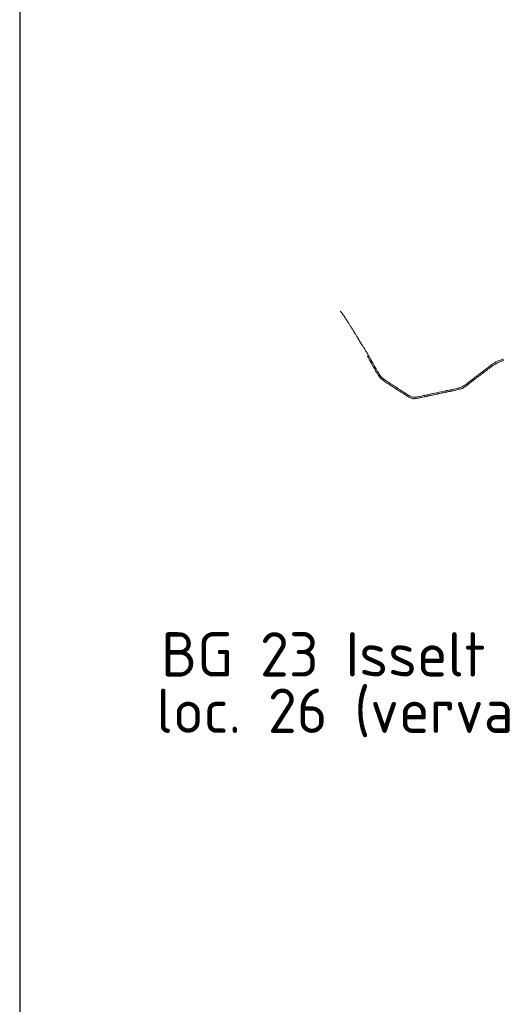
# Model space of a CAD drawing. Header units: metres. Extents: x 152391 to 157968, y 462336 to 467280.
# Tile 533 of 656: x 157103 to 157120, y 462614 to 462649. Entities that reach past the tile are written whole.
import ezdxf

# ---------------------------------------------------------------- set-up
doc = ezdxf.new("R2010")
doc.units = ezdxf.units.M
doc.header["$LTSCALE"] = 0.75
doc.linetypes.add('$0$BORDER', pattern=[44.45, 12.7, -6.35, 12.7, -6.35, 0, -6.35])
doc.layers.add('B-ri-t15-bok-2018', color=5, linetype='Continuous')
doc.layers.add('B-WE-VH-VERHARDING_ASFALT-GV', color=251, linetype='Continuous', lineweight=18)
doc.layers.add('X-XX-AL-TEKENBLAD-T25', color=2, linetype='Continuous', lineweight=25)
doc.styles.add('NLCS-ISO-M750-T25', font='NLCS-ISO.ttf', dxfattribs={"height": 1.875})

msp = doc.modelspace()

# ---------------------------------------------------------------- linework, layer by layer
at = {"layer": 'B-ri-t15-bok-2018'}
msp.add_lwpolyline([(157102.778, 462575.358), (157190.523, 462575.358), (157190.523, 462675.874), (157102.778, 462675.874)], close=True, dxfattribs=at)
at = {"layer": 'B-WE-VH-VERHARDING_ASFALT-GV'}
for points in [[(157120.235, 462637.195), (157120.212, 462637.189), (157120.189, 462637.181), (157120.179, 462637.177), (157120.161, 462637.171), (157120.126, 462637.159), (157120.075, 462637.14), (157120.05, 462637.128), (157120.002, 462637.106), (157119.979, 462637.096), (157119.974, 462637.095), (157119.967, 462637.092), (157119.967, 462637.092), (157119.943, 462637.077), (157119.911, 462637.057), (157119.881, 462637.036), (157119.838, 462637.007), (157119.824, 462636.996), (157119.801, 462636.979), (157119.76, 462636.948), (157119.746, 462636.938), (157119.704, 462636.906), (157119.691, 462636.897), (157119.649, 462636.865), (157119.615, 462636.839), (157119.598, 462636.826), (157119.581, 462636.813), (157119.559, 462636.797), (157119.523, 462636.77), (157119.51, 462636.76), (157119.48, 462636.737), (157119.463, 462636.724), (157119.411, 462636.685), (157119.396, 462636.673), (157119.345, 462636.633), (157119.331, 462636.623), (157119.301, 462636.599), (157119.293, 462636.593), (157119.28, 462636.584), (157119.272, 462636.581), (157119.263, 462636.578), (157119.252, 462636.569), (157119.225, 462636.549), (157119.21, 462636.538), (157119.183, 462636.515), (157119.18, 462636.513), (157119.164, 462636.5), (157119.153, 462636.491), (157119.118, 462636.463), (157119.1, 462636.449), (157119.052, 462636.411), (157119.038, 462636.401), (157118.99, 462636.365), (157118.94, 462636.326), (157118.916, 462636.308), (157118.883, 462636.284), (157118.846, 462636.257), (157118.816, 462636.239), (157118.807, 462636.233), (157118.8, 462636.229), (157118.789, 462636.222), (157118.778, 462636.216), (157118.768, 462636.21), (157118.766, 462636.209), (157118.754, 462636.202), (157118.747, 462636.198), (157118.737, 462636.193), (157118.709, 462636.178), (157118.693, 462636.172), (157118.67, 462636.164), (157118.645, 462636.155), (157118.625, 462636.15), (157118.585, 462636.14), (157118.568, 462636.136), (157118.557, 462636.133), (157118.502, 462636.121), (157118.475, 462636.114), (157118.457, 462636.11), (157118.44, 462636.106), (157118.374, 462636.094), (157118.352, 462636.089), (157118.324, 462636.084), (157118.285, 462636.076), (157118.231, 462636.065), (157118.209, 462636.061), (157118.189, 462636.056), (157118.164, 462636.051), (157118.155, 462636.049), (157118.148, 462636.048), (157118.107, 462636.038), (157118.028, 462636.019), (157118.01, 462636.015), (157118.003, 462636.014), (157117.989, 462636.011), (157117.93, 462635.999), (157117.923, 462635.998), (157117.858, 462635.985), (157117.83, 462635.98), (157117.763, 462635.966), (157117.703, 462635.953), (157117.681, 462635.948), (157117.648, 462635.941), (157117.626, 462635.936), (157117.611, 462635.933), (157117.585, 462635.927), (157117.546, 462635.919), (157117.506, 462635.911), (157117.479, 462635.905), (157117.469, 462635.903), (157117.44, 462635.898), (157117.402, 462635.889), (157117.396, 462635.887), (157117.36, 462635.879), (157117.357, 462635.878), (157117.356, 462635.878), (157117.285, 462635.863), (157117.282, 462635.862), (157117.228, 462635.851), (157117.207, 462635.846), (157117.204, 462635.846), (157117.198, 462635.844), (157117.198, 462635.844), (157117.135, 462635.833), (157117.131, 462635.832), (157117.122, 462635.831), (157117.122, 462635.831), (157117.114, 462635.829), (157117.091, 462635.825), (157117.064, 462635.82), (157117.064, 462635.82), (157117.047, 462635.819), (157117.041, 462635.819), (157117.033, 462635.819), (157117.033, 462635.819), (157117.013, 462635.819), (157117.005, 462635.819), (157116.982, 462635.822), (157116.958, 462635.825), (157116.935, 462635.833), (157116.928, 462635.835), (157116.9, 462635.847), (157116.889, 462635.851), (157116.887, 462635.852), (157116.862, 462635.863), (157116.826, 462635.883), (157116.823, 462635.884), (157116.762, 462635.922), (157116.698, 462635.963), (157116.668, 462635.983), (157116.615, 462636.019), (157116.584, 462636.037), (157116.543, 462636.062), (157116.487, 462636.1), (157116.444, 462636.128), (157116.417, 462636.145), (157116.367, 462636.177), (157116.339, 462636.196), (157116.324, 462636.206), (157116.313, 462636.213), (157116.27, 462636.241), (157116.237, 462636.264), (157116.228, 462636.269), (157116.19, 462636.295), (157116.15, 462636.32), (157116.102, 462636.351), (157116.06, 462636.378), (157116.033, 462636.395), (157116.03, 462636.397), (157115.963, 462636.442), (157115.907, 462636.485), (157115.867, 462636.516), (157115.867, 462636.517), (157115.864, 462636.519), (157115.828, 462636.555), (157115.804, 462636.584), (157115.8, 462636.589), (157115.779, 462636.615), (157115.753, 462636.656), (157115.748, 462636.664), (157115.731, 462636.691), (157115.728, 462636.697), (157115.713, 462636.722), (157115.711, 462636.725), (157115.695, 462636.751), (157115.695, 462636.751), (157115.668, 462636.796), (157115.639, 462636.846), (157115.621, 462636.878), (157115.599, 462636.916), (157115.59, 462636.932), (157115.587, 462636.937), (157115.57, 462636.967), (157115.545, 462637.012), (157115.534, 462637.031), (157115.509, 462637.074), (157115.488, 462637.112), (157115.481, 462637.123), (157115.471, 462637.142), (157115.443, 462637.19), (157115.431, 462637.212), (157115.41, 462637.25), (157115.406, 462637.257), (157115.402, 462637.264), (157115.387, 462637.291), (157115.384, 462637.296), (157115.375, 462637.312), (157115.373, 462637.315), (157115.369, 462637.322), (157115.367, 462637.325), (157115.339, 462637.374), (157115.32, 462637.406), (157115.302, 462637.437), (157115.296, 462637.447), (157115.287, 462637.463), (157115.273, 462637.484), (157115.265, 462637.497), (157115.24, 462637.538), (157115.232, 462637.55), (157115.194, 462637.613), (157115.19, 462637.61), (157115.158, 462637.662), (157115.094, 462637.767), (157115.097, 462637.766), (157114.988, 462637.95), (157114.985, 462637.954), (157114.984, 462637.957), (157114.979, 462637.965), (157114.95, 462638.01), (157114.923, 462638.053), (157114.917, 462638.062), (157114.908, 462638.077), (157114.892, 462638.103), (157114.882, 462638.118), (157114.88, 462638.121), (157114.877, 462638.126), (157114.854, 462638.162), (157114.852, 462638.166), (157114.848, 462638.173), (157114.836, 462638.191), (157114.831, 462638.199), (157114.815, 462638.225), (157114.811, 462638.232), (157114.8, 462638.249), (157114.8, 462638.249), (157114.787, 462638.269), (157114.753, 462638.325), (157114.749, 462638.33), (157114.749, 462638.33), (157114.748, 462638.331), (157114.728, 462638.364), (157114.727, 462638.365), (157114.726, 462638.367), (157114.706, 462638.399), (157114.68, 462638.44), (157114.667, 462638.461), (157114.66, 462638.472), (157114.648, 462638.491), (157114.643, 462638.5), (157114.626, 462638.526), (157114.62, 462638.536), (157114.616, 462638.541), (157114.61, 462638.552), (157114.597, 462638.572), (157114.594, 462638.577), (157114.572, 462638.612), (157114.567, 462638.62), (157114.549, 462638.648), (157114.545, 462638.656), (157114.533, 462638.675), (157114.528, 462638.682), (157114.525, 462638.688), (157114.513, 462638.706), (157114.484, 462638.747), (157114.473, 462638.763), (157114.44, 462638.806), (157114.4, 462638.858), (157114.35, 462638.919)], [(157115.325, 462637.308), (157115.341, 462637.281), (157115.351, 462637.263), (157115.369, 462637.232), (157115.383, 462637.206), (157115.409, 462637.158), (157115.449, 462637.087), (157115.456, 462637.073), (157115.473, 462637.042), (157115.488, 462637.016), (157115.505, 462636.988), (157115.518, 462636.966), (157115.535, 462636.936), (157115.547, 462636.916), (157115.582, 462636.855), (157115.605, 462636.815), (157115.626, 462636.777), (157115.668, 462636.705), (157115.675, 462636.693), (157115.688, 462636.67), (157115.699, 462636.651), (157115.717, 462636.62), (157115.729, 462636.597), (157115.813, 462636.496), (157115.815, 462636.494), (157115.838, 462636.476), (157115.863, 462636.456), (157115.896, 462636.431), (157115.919, 462636.414), (157115.953, 462636.389), (157115.967, 462636.379), (157116.04, 462636.33), (157116.082, 462636.305), (157116.113, 462636.286), (157116.154, 462636.26), (157116.213, 462636.223), (157116.265, 462636.188), (157116.3, 462636.166), (157116.347, 462636.134), (157116.393, 462636.104), (157116.464, 462636.056), (157116.508, 462636.027), (157116.561, 462635.992), (157116.626, 462635.948), (157116.674, 462635.916), (157116.716, 462635.888), (157116.763, 462635.859), (157116.763, 462635.859), (157116.792, 462635.84), (157116.821, 462635.824), (157116.845, 462635.811), (157116.866, 462635.801), (157116.898, 462635.788), (157116.919, 462635.782), (157116.925, 462635.78), (157116.955, 462635.771), (157116.971, 462635.768), (157116.977, 462635.767), (157116.984, 462635.766), (157117.016, 462635.767), (157117.045, 462635.771), (157117.104, 462635.776), (157117.125, 462635.78), (157117.135, 462635.782), (157117.156, 462635.785), (157117.188, 462635.791), (157117.224, 462635.797), (157117.258, 462635.805), (157117.294, 462635.813), (157117.321, 462635.819), (157117.384, 462635.833), (157117.395, 462635.836), (157117.417, 462635.841), (157117.457, 462635.85), (157117.483, 462635.855), (157117.509, 462635.861), (157117.514, 462635.862), (157117.522, 462635.864), (157117.543, 462635.869), (157117.583, 462635.877), (157117.626, 462635.886), (157117.672, 462635.896), (157117.703, 462635.902), (157117.732, 462635.909), (157117.771, 462635.917), (157117.813, 462635.926), (157117.848, 462635.933), (157117.863, 462635.936), (157117.91, 462635.946), (157117.931, 462635.951), (157117.948, 462635.955), (157117.993, 462635.964), (157118.031, 462635.972), (157118.065, 462635.979), (157118.133, 462635.993), (157118.144, 462635.996), (157118.178, 462636.003), (157118.228, 462636.013), (157118.258, 462636.02), (157118.302, 462636.029), (157118.317, 462636.033), (157118.328, 462636.035), (157118.34, 462636.038), (157118.367, 462636.043), (157118.373, 462636.044), (157118.4, 462636.049), (157118.424, 462636.054), (157118.473, 462636.064), (157118.479, 462636.065), (157118.484, 462636.066), (157118.491, 462636.068), (157118.552, 462636.081), (157118.621, 462636.096), (157118.667, 462636.109), (157118.671, 462636.11), (157118.728, 462636.129), (157118.736, 462636.132), (157118.745, 462636.136), (157118.749, 462636.137), (157118.754, 462636.139), (157118.754, 462636.139), (157118.754, 462636.139), (157118.762, 462636.143), (157118.768, 462636.146), (157118.771, 462636.147), (157118.775, 462636.149), (157118.779, 462636.152), (157118.782, 462636.153), (157118.787, 462636.156), (157118.795, 462636.161), (157118.803, 462636.166), (157118.812, 462636.172), (157118.84, 462636.191), (157118.878, 462636.217), (157118.926, 462636.253), (157118.978, 462636.291), (157118.988, 462636.298), (157119.017, 462636.321), (157119.051, 462636.348), (157119.086, 462636.374), (157119.113, 462636.394), (157119.158, 462636.43), (157119.189, 462636.454), (157119.205, 462636.466), (157119.258, 462636.505), (157119.283, 462636.525), (157119.317, 462636.55), (157119.354, 462636.578), (157119.385, 462636.601), (157119.451, 462636.653), (157119.483, 462636.678), (157119.488, 462636.682), (157119.495, 462636.688), (157119.501, 462636.692), (157119.504, 462636.695), (157119.523, 462636.709), (157119.545, 462636.726), (157119.568, 462636.743), (157119.582, 462636.754), (157119.609, 462636.775), (157119.677, 462636.826), (157119.717, 462636.856), (157119.748, 462636.878), (157119.808, 462636.925), (157119.855, 462636.958), (157119.875, 462636.972), (157119.926, 462637.004), (157119.969, 462637.029), (157119.972, 462637.031), (157120.013, 462637.053), (157120.053, 462637.077), (157120.101, 462637.096), (157120.111, 462637.1), (157120.111, 462637.1), (157120.137, 462637.109), (157120.16, 462637.117), (157120.169, 462637.12), (157120.172, 462637.121), (157120.219, 462637.137), (157120.23, 462637.14), (157120.239, 462637.143)]]:
    msp.add_lwpolyline(points, dxfattribs=at)

# ---------------------------------------------------------------- texts
at = {"layer": 'X-XX-AL-TEKENBLAD-T25', "color": 1, "linetype": '$0$BORDER', "style": 'NLCS-ISO-M750-T25'}
for s, p in [('BG 23 Isselt', (157107.884, 462625.747)), ('loc. 26 (vervallen)', (157107.713, 462623.714))]:
    msp.add_text(s, height=1.6, dxfattribs=at).set_placement(p)

doc.saveas('drawing.dxf')
